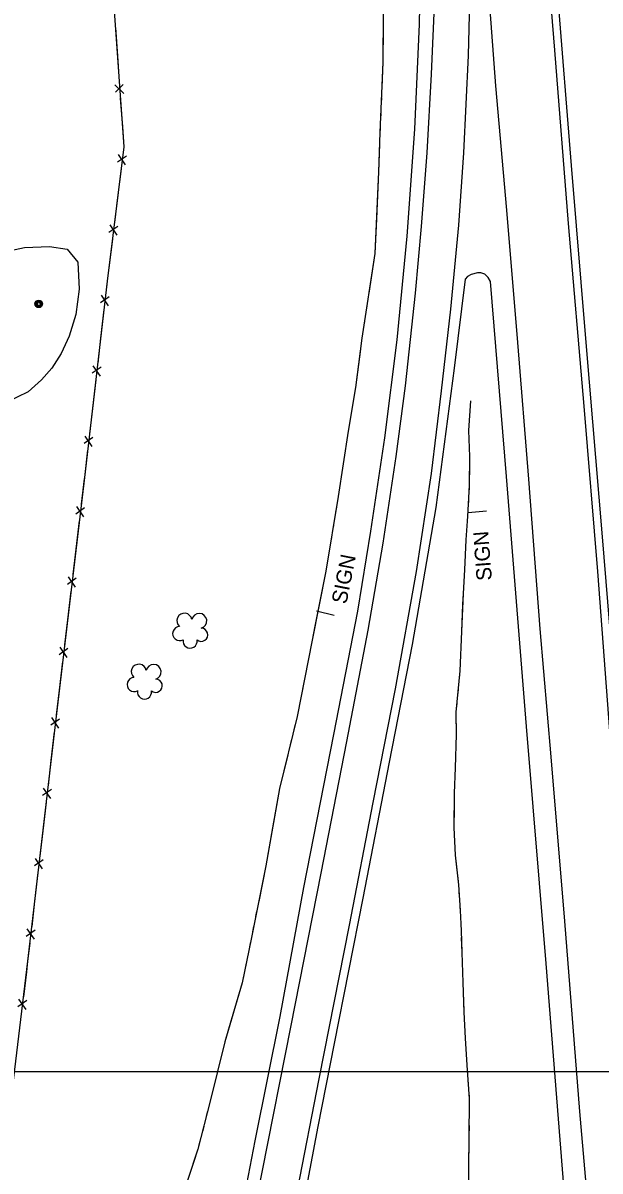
# Model space of a CAD drawing. Extents: x 353423 to 364002, y 127000 to 201942.
# Drawn here: x 361162.9 to 361390.4, y 133960.8 to 134413.6 of the extents above; entities that cross this region are included whole.
import ezdxf

# ---------------------------------------------------------------- set-up
doc = ezdxf.new("R2010")
doc.units = 0
for name, color, linetype in [('E_DTM_SlopeBottom', 7, 'Continuous'), ('E_DTM_SlopeTop', 7, 'Continuous'), ('E_FEN_Generic', 7, 'Continuous'), ('E_LAND_BrushLine', 7, 'Continuous'), ('E_LAND_TreeLine', 7, 'Continuous'), ('E_STRUCT_WingWall', 7, 'Continuous'), ('E_UTL_ETransformer', 7, 'Continuous')]:
    doc.layers.add(name, color=color, linetype=linetype)

msp = doc.modelspace()

# ---------------------------------------------------------------- linework, layer by layer
at = {"layer": 'E_DTM_SlopeBottom'}
for p, q in [((361199.16, 134389.26), (361202.67, 134385.77)), ((361202.42, 134389.32), (361199.44, 134386.3)), ((361203.69, 134361.16), (361200.19, 134358.76)), ((361200.49, 134361.72), (361203.26, 134357.62)), ((361200.3, 134333.41), (361196.81, 134331.01)), ((361197.1, 134333.97), (361199.87, 134329.87)), ((361193.74, 134306.21), (361196.54, 134302.12)), ((361196.95, 134305.66), (361193.46, 134303.24)), ((361193.71, 134277.89), (361190.22, 134275.47)), ((361190.5, 134278.44), (361193.29, 134274.35)), ((361190.46, 134250.12), (361186.98, 134247.7)), ((361187.25, 134250.67), (361190.05, 134246.58)), ((361187.2, 134222.35), (361183.71, 134219.94)), ((361183.99, 134222.9), (361186.78, 134218.82)), ((361183.91, 134194.59), (361180.42, 134192.17)), ((361180.71, 134195.14), (361183.49, 134191.05)), ((361180.63, 134166.82), (361177.14, 134164.41)), ((361177.42, 134167.38), (361180.21, 134163.29)), ((361177.34, 134139.06), (361173.85, 134136.65)), ((361174.13, 134139.61), (361176.92, 134135.52)), ((361174.11, 134111.29), (361170.63, 134108.87)), ((361170.9, 134111.84), (361173.7, 134107.76)), ((361167.68, 134084.06), (361170.48, 134079.98)), ((361170.89, 134083.52), (361167.41, 134081.1)), ((361167.67, 134055.75), (361164.19, 134053.33)), ((361164.46, 134056.29), (361167.26, 134052.21)), ((361164.39, 134027.98), (361160.9, 134025.57)), ((361161.18, 134028.54), (361163.97, 134024.44))]:
    msp.add_line(p, q, dxfattribs=at)
for points in [[(361179.68, 134651.3), (361185.23, 134577.44), (361191.95, 134501.8), (361198.87, 134418.4), (361202.62, 134364.82), (361196.14, 134311.74), (361187.1, 134234.3), (361175.44, 134135.77), (361164.75, 134043.6), (361154.36, 133957), (361145.75, 133880.78), (361138.83, 133822.01), (361128.52, 133733.55), (361114.94, 133616.3), (361103.82, 133525.16), (361095.8, 133456.3)], [(361199.33, 134411.85), (361200.12, 134400.51)], [(361200.12, 134400.51), (361200.82, 134390.54)], [(361201.28, 134383.96), (361202.08, 134372.62)], [(361202.08, 134372.62), (361202.62, 134364.82), (361202.36, 134362.67)], [(361201.56, 134356.11), (361200.18, 134344.83)], [(361200.18, 134344.83), (361198.97, 134334.91)], [(361198.17, 134328.36), (361196.8, 134317.08)], [(361196.8, 134317.08), (361196.14, 134311.74), (361195.61, 134307.16)], [(361194.84, 134300.6), (361193.53, 134289.31)], [(361193.53, 134289.31), (361192.36, 134279.39)], [(361191.6, 134272.83), (361190.28, 134261.55)], [(361190.28, 134261.55), (361189.12, 134251.62)], [(361188.35, 134245.06), (361187.1, 134234.3), (361187.04, 134233.78)], [(361187.04, 134233.78), (361185.86, 134223.85)], [(361185.09, 134217.29), (361183.75, 134206.01)], [(361183.75, 134206.01), (361182.58, 134196.09)], [(361181.8, 134189.53), (361180.46, 134178.25)], [(361180.46, 134178.25), (361179.29, 134168.33)], [(361178.51, 134161.77), (361177.18, 134150.48)], [(361177.18, 134150.48), (361176, 134140.56)], [(361175.23, 134134), (361173.92, 134122.72)], [(361173.92, 134122.72), (361172.77, 134112.79)], [(361172.01, 134106.23), (361170.7, 134094.95)], [(361170.7, 134094.95), (361169.55, 134085.02)], [(361168.79, 134078.46), (361167.48, 134067.17)], [(361167.48, 134067.17), (361166.33, 134057.25)], [(361165.57, 134050.69), (361164.75, 134043.6), (361164.24, 134039.4)], [(361164.24, 134039.4), (361163.06, 134029.48)]]:
    msp.add_lwpolyline(points, dxfattribs=at)
at = {"layer": 'E_DTM_SlopeTop'}
for points in [[(361351.05, 134664.63), (361356.77, 134592.74), (361362.96, 134520.43), (361368.09, 134456.37), (361372.5, 134402.97), (361377.89, 134334.57), (361384.01, 134262.51), (361389.49, 134197.2), (361394.53, 134129.04), (361401.2, 134052.43), (361407.5, 133973.67), (361413.88, 133894.55), (361419.71, 133824.55), (361426.87, 133737.84), (361433.46, 133656.76), (361440.28, 133573.57), (361446.25, 133500.17), (361451.91, 133427.72), (361454.11, 133388.96)], [(361457.51, 133388.94), (361455.3, 133428.39), (361449.57, 133501.78), (361442.22, 133587.44), (361437.34, 133647.85), (361431.49, 133719.64), (361427.12, 133768.99), (361421.79, 133836.98), (361415.9, 133911.73), (361409.18, 133996.5), (361402.83, 134071.71), (361397.83, 134132.37), (361391.36, 134210.87), (361385.03, 134287.65), (361379.25, 134357.4), (361373.83, 134424.87), (361369.3, 134481.95), (361363.19, 134556.24), (361354.13, 134664.84)], [(361161.2, 133511.76), (361164.87, 133521.02), (361167.15, 133530.37), (361175.78, 133573.92), (361184.33, 133616.03), (361194.88, 133670.98), (361203.38, 133713.36), (361211.25, 133753.17), (361222.88, 133811.54), (361233.82, 133867.85), (361244.6, 133921.39), (361254.5, 133972.67), (361264.3, 134021.69), (361273.68, 134072.57), (361285.45, 134133.01), (361294.9, 134181.59), (361300.01, 134213.11), (361305.57, 134250.02), (361310.47, 134288.69), (361314.36, 134329.52), (361317.47, 134371.73), (361319.29, 134413.15), (361320.08, 134455.19)], [(361271.14, 133953.18), (361279.63, 133997.13), (361291.6, 134057.79), (361300.94, 134106.08), (361309.8, 134151), (361318.11, 134197.29), (361323.93, 134235.86), (361327.93, 134268.5), (361331.57, 134300.78), (361334.81, 134333.89), (361336.68, 134362.37), (361338.62, 134400.85), (361339.62, 134443.62)], [(361345.36, 134440.11), (361349.27, 134388.89), (361353.53, 134339.84), (361357.89, 134287.61), (361362.19, 134233.72), (361366.71, 134174.63), (361371.05, 134124.13), (361376.38, 134059.3), (361382.35, 133984.27), (361389.05, 133907.36), (361394.47, 133841.42), (361400.73, 133761.62), (361406, 133696.49), (361411.16, 133633.05), (361415.96, 133570.58), (361422.67, 133493.05), (361427.43, 133429.76), (361429.77, 133389.12)], [(361325.19, 134423.75), (361323.86, 134393.44), (361322.14, 134362.44), (361319.97, 134333.33), (361317.58, 134307.07), (361313.56, 134270.44), (361309.9, 134242.61), (361304.84, 134208.49), (361298.85, 134174.07), (361290.43, 134130.24), (361280.4, 134078.31), (361268.57, 134018.15), (361257.14, 133960.29), (361246.81, 133907.92), (361238.31, 133863.33), (361226.57, 133804.86), (361210.12, 133721.09), (361193.74, 133637.94), (361182.79, 133582.49), (361172.98, 133533.73), (361171.68, 133526.22), (361167.62, 133518.1), (361155.87, 133491.9)], [(361376.98, 133944.9), (361369.24, 134042.61), (361361.47, 134136.12), (361353.56, 134234.76), (361347.27, 134311.6), (361346.31, 134313.27), (361344.97, 134314.5), (361343.49, 134315.07), (361342.17, 134315.05), (361339.59, 134314.46), (361338.24, 134313.67), (361337.25, 134312.64), (361332.89, 134277.52), (361325.65, 134222.56), (361316.37, 134168.45), (361307.35, 134122.07), (361296.86, 134068.35), (361285.63, 134011.11), (361279.13, 133978.38), (361272.82, 133944.95)]]:
    msp.add_lwpolyline(points, dxfattribs=at)
at = {"layer": 'E_FEN_Generic'}
for centre, radius, start, end in [((361226.54, 134177.84), 2.97, 8.6794, 229.9133), ((361232.39, 134177.75), 2.97, 286.3302, 169.3035), ((361224.7, 134172.78), 2.78, 91.6503, 299.4233), ((361233.18, 134172.29), 2.61, 231.0355, 88.9681), ((361228.79, 134169.8), 2.78, 168.3273, 9.3384), ((361208.57, 134157.72), 2.97, 8.6794, 229.9133), ((361214.43, 134157.63), 2.97, 286.3302, 169.3035), ((361206.74, 134152.67), 2.78, 91.6503, 299.4233), ((361215.22, 134152.17), 2.61, 231.0355, 88.9681), ((361210.83, 134149.69), 2.78, 168.3273, 9.3384)]:
    msp.add_arc(centre, radius, start, end, dxfattribs=at)
at = {"layer": 'E_LAND_BrushLine'}
for p, q in [((361345.68, 134221.04), (361338.46, 134220.43)), ((361285.57, 134179.88), (361278.62, 134181.67))]:
    msp.add_line(p, q, dxfattribs=at)
at = {"layer": 'E_LAND_TreeLine'}
msp.add_line((360000, 134000), (364000, 134000), dxfattribs=at)
at = {"layer": 'E_STRUCT_WingWall'}
for points in [[(361305.07, 134425.59), (361304.78, 134398.17), (361303.67, 134370.47), (361303.15, 134354.86), (361301.61, 134322.66), (361296.54, 134289.26), (361293.96, 134269.86), (361291.13, 134252.57), (361287.2, 134226.88), (361282.34, 134197.4), (361276.89, 134170.16), (361271.02, 134140.06), (361264.06, 134111.71), (361258.7, 134081.16), (361252.82, 134052.26), (361249.35, 134035.03), (361242.5, 134011.67), (361236.7, 133988.27), (361231.89, 133969.41), (361227.76, 133957.02), (361223.62, 133938.04)], [(361304.99, 134417.61), (361304.78, 134398.17), (361304.38, 134388.14)], [(361304.22, 134384.08), (361304.13, 134382.05)], [(361303.97, 134377.98), (361303.89, 134375.95)], [(361303.73, 134371.89), (361303.67, 134370.47), (361303.65, 134369.86)], [(361303.52, 134365.8), (361303.15, 134354.86), (361302.26, 134336.35)], [(361302.26, 134336.35), (361301.61, 134322.66), (361299.24, 134307.07)], [(361298.63, 134303.05), (361298.33, 134301.04)], [(361297.72, 134297.02), (361297.41, 134295.01)], [(361296.8, 134290.99), (361296.54, 134289.26), (361296.5, 134288.98)], [(361295.97, 134284.95), (361293.96, 134269.86), (361291.66, 134255.8)], [(361338.73, 133952.56), (361338.74, 133962.69), (361338.88, 133973.64), (361339.01, 133989.3), (361338.04, 134002.54), (361337.36, 134013.12), (361336.86, 134023.4), (361336.41, 134035.19), (361336.09, 134047.01), (361335.78, 134055.7), (361335.46, 134063.49), (361334.71, 134073.69), (361333.43, 134085.39), (361332.87, 134096.27), (361333.1, 134109.86), (361333.41, 134119.76), (361333.79, 134132.98), (361333.75, 134141.8), (361335.3, 134158.07), (361335.99, 134173.63), (361336.55, 134188.58), (361337.17, 134197.88), (361337.65, 134209.77), (361338.32, 134218.99), (361339.02, 134231.29), (361339.07, 134242.6), (361338.67, 134252.86), (361339.44, 134264.55)], [(361339.04, 134235.44), (361339.07, 134242.6), (361338.67, 134252.86), (361339.44, 134264.55)], [(361291.66, 134255.8), (361291.13, 134252.57), (361287.2, 134226.88), (361287.17, 134226.66)], [(361338.91, 134229.41), (361339.02, 134231.29), (361339.02, 134231.42)], [(361338.57, 134223.39), (361338.68, 134225.4)], [(361286.5, 134222.65), (361286.17, 134220.64)], [(361285.51, 134216.63), (361285.18, 134214.63)], [(361338.2, 134217.38), (361338.32, 134218.99), (361338.34, 134219.38)], [(361336.39, 134184.27), (361336.55, 134188.58), (361337.17, 134197.88), (361337.65, 134209.77), (361337.91, 134213.37)], [(361284.52, 134210.61), (361284.19, 134208.61)], [(361283.53, 134204.6), (361282.34, 134197.4), (361277.99, 134175.65)], [(361335.03, 134155.17), (361335.3, 134158.07), (361335.99, 134173.63), (361336.39, 134184.27)], [(361277.99, 134175.65), (361276.89, 134170.16), (361272.32, 134146.72)], [(361334.45, 134149.17), (361334.64, 134151.17)], [(361333.88, 134143.17), (361334.07, 134145.17)], [(361271.54, 134142.73), (361271.15, 134140.74)], [(361333.77, 134137.15), (361333.76, 134139.15)], [(361270.21, 134136.78), (361269.73, 134134.81)], [(361268.76, 134130.86), (361268.27, 134128.88)], [(361333, 134104.01), (361333.1, 134109.86), (361333.41, 134119.76), (361333.79, 134132.98), (361333.79, 134133.13)], [(361267.3, 134124.94), (361264.06, 134111.71), (361261.32, 134096.09)], [(361334.57, 134074.97), (361333.43, 134085.39), (361332.87, 134096.27), (361333, 134104.01)], [(361261.32, 134096.09), (361258.7, 134081.16), (361255.85, 134067.13)], [(361335.06, 134068.96), (361334.91, 134070.97)], [(361255.04, 134063.14), (361254.63, 134061.15)], [(361335.48, 134062.96), (361335.46, 134063.49), (361335.35, 134064.96)], [(361253.82, 134057.17), (361253.42, 134055.18)], [(361335.73, 134056.95), (361335.65, 134058.95)], [(361336.85, 134023.81), (361336.41, 134035.19), (361336.09, 134047.01), (361335.88, 134052.93)], [(361252.61, 134051.19), (361252.21, 134049.2)], [(361251.4, 134045.21), (361249.35, 134035.03), (361243.98, 134016.71)], [(361338.61, 133994.72), (361338.04, 134002.54), (361337.36, 134013.12), (361336.86, 134023.4), (361336.85, 134023.81)], [(361243.98, 134016.71), (361242.5, 134011.67), (361236.7, 133988.27), (361236.67, 133988.16)], [(361339.01, 133988.71), (361339.01, 133989.3), (361338.91, 133990.71)], [(361338.96, 133982.68), (361338.98, 133984.68)], [(361235.67, 133984.22), (361235.16, 133982.25)], [(361234.16, 133978.31), (361233.66, 133976.34)], [(361338.91, 133976.65), (361338.92, 133978.66)], [(361232.65, 133972.4), (361232.15, 133970.43)], [(361338.48, 133943.52), (361338.73, 133952.56), (361338.74, 133962.69), (361338.87, 133972.63)], [(361230.93, 133966.55), (361227.76, 133957.02), (361223.62, 133938.04)]]:
    msp.add_lwpolyline(points, dxfattribs=at)
at = {"layer": 'E_UTL_ETransformer'}
msp.add_lwpolyline([(361152.38, 134322.71), (361163.53, 134325.03), (361173.32, 134325.52), (361180.37, 134324.41), (361184.54, 134319.27), (361185.01, 134308.65), (361183.71, 134298.58), (361181.12, 134290.03), (361177.91, 134283.29), (361174.3, 134277.51), (361170.2, 134272.86), (361164.98, 134268.17), (361156.31, 134263.96)], dxfattribs=at)
for centre, radius in [((361169.12, 134302.84), 1.5), ((361169.12, 134302.84), 1.22), ((361169.14, 134302.84), 0.968), ((361169.14, 134302.81), 0.605)]:
    msp.add_circle(centre, radius, dxfattribs=at)

# ---------------------------------------------------------------- texts
at = {"layer": 'E_LAND_BrushLine'}
for rotation, p in [(94.3002, (361347.82, 134193.86)), (78.8585, (361290.41, 134184.12))]:
    msp.add_text('SIGN', height=6, rotation=rotation, dxfattribs=at).set_placement(p)

doc.saveas('drawing.dxf')
